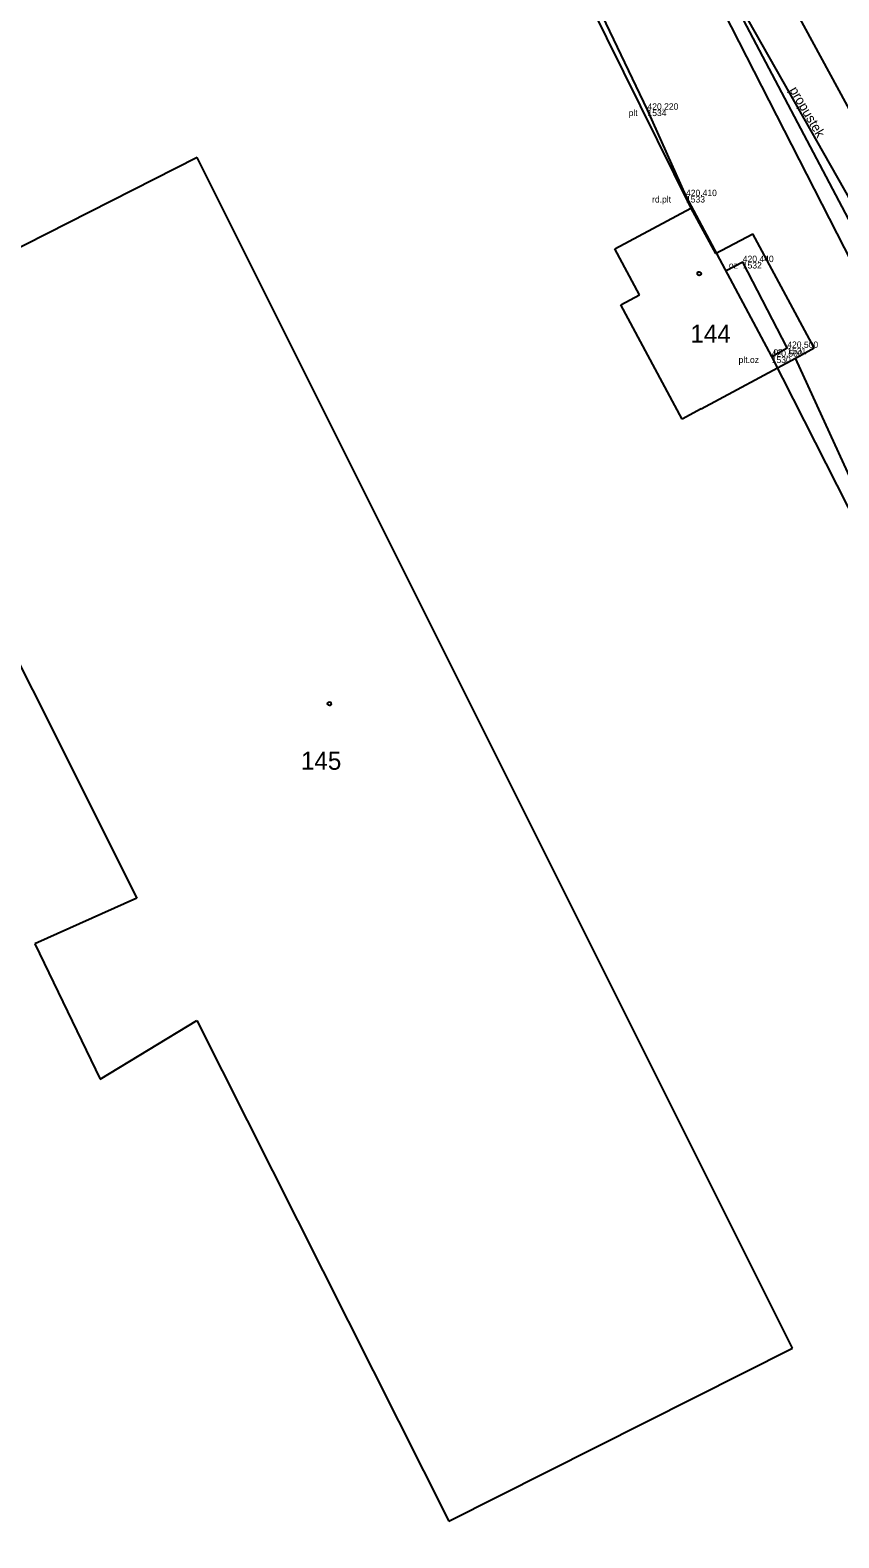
# Model space of a CAD drawing. Extents: x -747792 to -745414, y -1093712 to -1091463.
# Drawn here: x -746720.5 to -746682.5, y -1092574.5 to -1092503.7 of the extents above; entities that cross this region are included whole.
import ezdxf

# ---------------------------------------------------------------- set-up
doc = ezdxf.new("R2010")
doc.units = 0
for name, color, linetype in [('Hladina', 7, 'Continuous'), ('Koleje_dopravní prvky', 7, 'Continuous'), ('Nezařazené objekty', 7, 'Continuous'), ('Nivelační značky_hrany', 7, 'Continuous'), ('Ploty_opěrné zdi', 7, 'Continuous'), ('Popisy objektů_povrchů', 7, 'Continuous'), ('Pracovní_bod ZPBP', 7, 'Continuous'), ('Pracovní_bod ZPBP - číslo', 7, 'Continuous'), ('Rozhraní ploch', 7, 'Continuous'), ('Stromy_porost', 7, 'Continuous'), ('Výškopis', 7, 'Continuous')]:
    doc.layers.add(name, color=color, linetype=linetype)

msp = doc.modelspace()

# ---------------------------------------------------------------- linework, layer by layer
at = {"layer": 'Hladina'}
for p, q in [((-746691.52, -1092507.42), (-746691.52, -1092507.42)), ((-746689.71, -1092511.48), (-746689.71, -1092511.48)), ((-746687.04, -1092514.58), (-746687.04, -1092514.58)), ((-746684.95, -1092518.61), (-746684.95, -1092518.61)), ((-746685.68, -1092519.02), (-746685.68, -1092519.02))]:
    msp.add_line(p, q, dxfattribs=at)
at = {"layer": 'Nezařazené objekty'}
for points in [[(-746689.71, -1092511.48), (-746691.52, -1092507.42), (-746698.75, -1092492.3), (-746705.08, -1092480.78), (-746714.94, -1092465.39), (-746724.32, -1092450.72), (-746730.02, -1092441.79), (-746735.89, -1092432.77), (-746739.69, -1092426.99), (-746754.65, -1092434.36)], [(-746685.68, -1092519.02), (-746684.95, -1092518.61), (-746687.04, -1092514.58), (-746687.83, -1092514.99)], [(-746674.37, -1092579.73), (-746664.9, -1092560.44), (-746671.86, -1092546.22), (-746685.68, -1092519.02)]]:
    msp.add_lwpolyline(points, dxfattribs=at)
at = {"layer": 'Nivelační značky_hrany'}
msp.add_lwpolyline([(-746677.329, -1092516.059), (-746686.53, -1092499.12)], dxfattribs=at)
at = {"layer": 'Ploty_opěrné zdi'}
for points in [[(-746689.09, -1092515.035), (-746689.04, -1092515.045), (-746689.015, -1092515.09), (-746689.005, -1092515.12), (-746689.015, -1092515.165), (-746689.055, -1092515.2), (-746689.09, -1092515.205), (-746689.135, -1092515.19), (-746689.165, -1092515.16), (-746689.175, -1092515.12), (-746689.165, -1092515.075), (-746689.125, -1092515.04)], [(-746706.47, -1092535.245), (-746706.42, -1092535.255), (-746706.395, -1092535.3), (-746706.385, -1092535.33), (-746706.395, -1092535.375), (-746706.435, -1092535.41), (-746706.47, -1092535.415), (-746706.515, -1092535.4), (-746706.545, -1092535.37), (-746706.555, -1092535.33), (-746706.545, -1092535.285), (-746706.505, -1092535.25)]]:
    msp.add_lwpolyline(points, close=True, dxfattribs=at)
at = {"layer": 'Popisy objektů_povrchů'}
msp.add_lwpolyline([(-746685.68, -1092519.02), (-746689.71, -1092511.48)], dxfattribs=at)
at = {"layer": 'Pracovní_bod ZPBP'}
msp.add_lwpolyline([(-746688.39, -1092500.4), (-746679.03, -1092516.89)], dxfattribs=at)
at = {"layer": 'Stromy_porost'}
for points in [[(-746702.16, -1092486.44), (-746689.48, -1092512.04)], [(-746693.24, -1092492.45), (-746675.9, -1092526.38)], [(-746679.38, -1092517.65), (-746690.14, -1092497.24)], [(-746712.69, -1092509.66), (-746728.87, -1092517.87)], [(-746684.71, -1092565.6), (-746712.69, -1092509.66)], [(-746693.05, -1092513.96), (-746689.48, -1092512.04)], [(-746689.48, -1092512.04), (-746688.33, -1092514.17)], [(-746688.33, -1092514.17), (-746686.57, -1092513.25)], [(-746683.68, -1092518.61), (-746686.57, -1092513.25)], [(-746691.89, -1092516.11), (-746693.05, -1092513.96)], [(-746692.78, -1092516.59), (-746691.89, -1092516.11)], [(-746689.89, -1092521.96), (-746692.78, -1092516.59)], [(-746684.57, -1092519.09), (-746683.68, -1092518.61)], [(-746689, -1092521.48), (-746684.57, -1092519.09)], [(-746665.55, -1092560.62), (-746684.57, -1092519.09)], [(-746689, -1092521.48), (-746689.89, -1092521.96)], [(-746725.34, -1092524.88), (-746715.52, -1092544.46)], [(-746715.52, -1092544.46), (-746720.31, -1092546.61)], [(-746720.31, -1092546.61), (-746717.25, -1092552.96)], [(-746717.25, -1092552.96), (-746712.7, -1092550.21)], [(-746712.7, -1092550.21), (-746700.85, -1092573.73)], [(-746700.85, -1092573.73), (-746684.71, -1092565.6)]]:
    msp.add_lwpolyline(points, dxfattribs=at)

# ---------------------------------------------------------------- texts
at = {"layer": 'Koleje_dopravní prvky'}
for s, p in [('144', (-746689.503, -1092518.37)), ('145', (-746707.806, -1092538.43))]:
    msp.add_text(s, height=0.85, dxfattribs=at).set_placement(p)
at = {"layer": 'Pracovní_bod ZPBP - číslo'}
msp.add_text('propustek', height=0.45, rotation=300.26164, dxfattribs=at).set_placement((-746684.867, -1092506.493))
at = {"layer": 'Rozhraní ploch'}
for s, p in [(' plt', (-746692.519, -1092507.72)), ('1534', (-746691.52, -1092507.72)), (' rd.plt', (-746691.415, -1092511.78)), ('1533', (-746689.71, -1092511.78)), (' oz', (-746687.805, -1092514.88)), ('1532', (-746687.04, -1092514.88)), ('1531', (-746684.95, -1092518.91)), (' plt.oz', (-746687.35, -1092519.32)), ('1530', (-746685.68, -1092519.32)), (' oz', (-746685.715, -1092518.91))]:
    msp.add_text(s, height=0.3, dxfattribs=at).set_placement(p)
at = {"layer": 'Výškopis'}
for s, p in [('420,220', (-746691.52, -1092507.42)), ('420,410', (-746689.71, -1092511.48)), ('420,440', (-746687.04, -1092514.58)), ('420,500', (-746684.95, -1092518.61)), ('420,500', (-746685.68, -1092519.02))]:
    msp.add_text(s, height=0.3, dxfattribs=at).set_placement(p)

doc.saveas('drawing.dxf')
